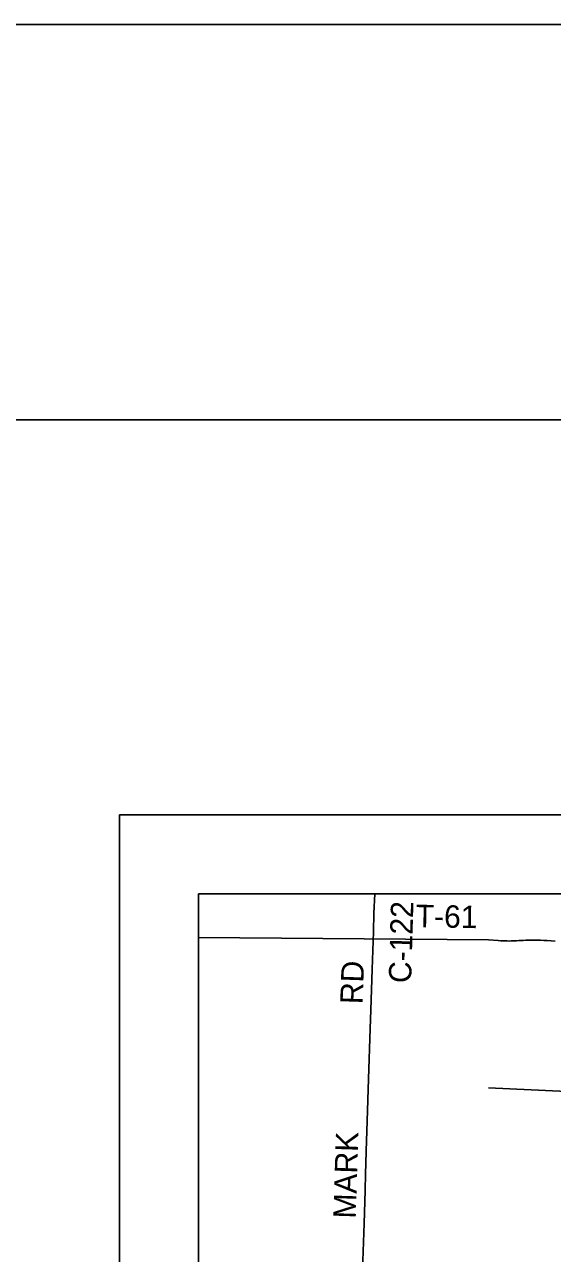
# Model space of a CAD drawing. Extents: x 2.1 to 73.9, y 4 to 26.
# Drawn here: x 41.738 to 42.406, y 24.45 to 26.005 of the extents above; entities that cross this region are included whole.
import ezdxf

# ---------------------------------------------------------------- set-up
doc = ezdxf.new("R2010")
doc.units = 0
for name, color, linetype in [('GM_X_County_Road', 7, 'Continuous'), ('GM_X_County_Road_Text', 7, 'Continuous'), ('GM_X_Minor_River', 7, 'Continuous'), ('GM_X_Township_Road_Text', 7, 'Continuous'), ('SH_Border', 7, 'Continuous'), ('SH_Cut_Line', 7, 'Continuous'), ('SH_Data', 7, 'Continuous')]:
    doc.layers.add(name, color=color, linetype=linetype)

msp = doc.modelspace()

# ---------------------------------------------------------------- linework, layer by layer
at = {"layer": 'GM_X_County_Road'}
msp.add_lwpolyline([(42.1655, 24.4075), (42.1658, 24.4171), (42.1681, 24.4877), (42.1694, 24.5296), (42.17, 24.5508), (42.1704, 24.5638), (42.1708, 24.5793), (42.1721, 24.6176), (42.1738, 24.6704), (42.1758, 24.7347), (42.1765, 24.758), (42.1782, 24.8099), (42.179, 24.8335), (42.1798, 24.8571), (42.1805, 24.8804), (42.1815, 24.9051)], dxfattribs=at)
at = {"layer": 'GM_X_Minor_River'}
msp.add_line((41.9585, 24.8499), (42.3257, 24.8469), dxfattribs=at)
for points in [[(42.3257, 24.8469), (42.3376, 24.8458), (42.3412, 24.8456), (42.3448, 24.8455), (42.3492, 24.8455), (42.3519, 24.8452), (42.3542, 24.8454), (42.3561, 24.8456), (42.3585, 24.8457), (42.361, 24.8457), (42.3637, 24.8458), (42.3663, 24.846), (42.3694, 24.8461), (42.3728, 24.8464), (42.3759, 24.8464), (42.3802, 24.8465), (42.3835, 24.8464), (42.3871, 24.8464), (42.3913, 24.8463), (42.3954, 24.8461), (42.3998, 24.846), (42.4046, 24.8455), (42.4097, 24.8453)], [(42.3257, 24.6596), (42.4246, 24.6548), (42.4233, 24.6011), (42.5512, 24.5949), (42.5492, 24.537), (42.6762, 24.5323)]]:
    msp.add_lwpolyline(points, dxfattribs=at)
at = {"layer": 'SH_Border'}
msp.add_lwpolyline([(41.3585, 25.5051), (73.3585, 25.5051), (73.3585, 4.5051), (41.3585, 4.5051)], close=True, dxfattribs=at)
at = {"layer": 'SH_Cut_Line'}
msp.add_lwpolyline([(39.8585, 4.0051), (73.8585, 4.0051), (73.8585, 26.0051), (39.8585, 26.0051)], close=True, dxfattribs=at)
at = {"layer": 'SH_Data'}
for p, q in [((41.8585, 25.0051), (48.8585, 25.0051)), ((41.8585, 25.0051), (41.8585, 18.0051)), ((41.9585, 24.9051), (41.9585, 18.1051)), ((41.9585, 24.9051), (48.7585, 24.9051))]:
    msp.add_line(p, q, dxfattribs=at)

# ---------------------------------------------------------------- texts
at = {"layer": 'GM_X_County_Road_Text'}
for s, rotation, p in [('C-122', 88.3482, (42.2276, 24.7918)), ('RD', 88.0252, (42.1662, 24.7651)), ('MARK', 88.2376, (42.1575, 24.4938))]:
    msp.add_text(s, height=0.02841, rotation=rotation, dxfattribs=at).set_placement(p)
at = {"layer": 'GM_X_Township_Road_Text'}
msp.add_text('T-61', height=0.02841, rotation=358.9397, dxfattribs=at).set_placement((42.2332, 24.863))

doc.saveas('drawing.dxf')
